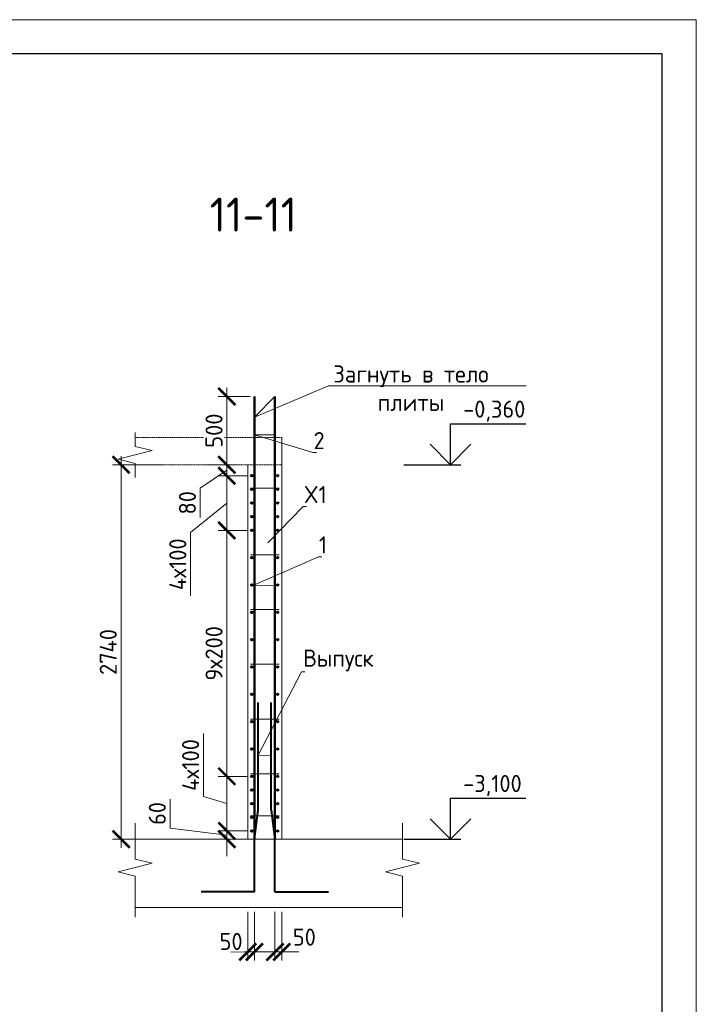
# Model space of a CAD drawing. Header units: millimetres. Extents: x 376598 to 1249954, y -318491 to -22134.
# Tile 294 of 444: x 739673 to 749585, y -123802 to -109390. Entities that reach past the tile are written whole.
import ezdxf
from ezdxf import colors
from ezdxf.entities.mleader import LeaderData, LeaderLine
from ezdxf.math import Vec2, Vec3

# ---------------------------------------------------------------- set-up
doc = ezdxf.new("R2010")
doc.units = ezdxf.units.MM
doc.linetypes.add('01 Штриховая _4 мм_', pattern=[6, 3.5, -2.5])
for name, color, linetype, lineweight in [('AF_Perekritie', 90, 'Continuous', 18), ('AF_Stena', 90, 'Continuous', 18), ('KR_Fundament', 253, 'Continuous', 18), ('Арм_шпильки', 143, 'Continuous', 18), ('Армирование', 3, 'Continuous', 40), ('АрмСтер', 2, 'Continuous', 50), ('подоснова', 151, 'Continuous', 5), ('РАЗМЕРЫ', 1, 'Continuous', 9), ('ТОНКИЕ', 7, 'Continuous', 9)]:
    doc.layers.add(name, color=color, linetype=linetype, lineweight=lineweight)
doc.layers.add('ТОЛСТЫЕ_ОСНОВНЫЕ', color=6, linetype='Continuous')
doc.styles.add('GOST-2.304_Type-B', font='GOST_Common.ttf')
doc.dimstyles.new('мой 25', dxfattribs={"dimscale": 100, "dimtxt": 2.5, "dimasz": 2.5, "dimexe": 1.25, "dimexo": 0.625, "dimtad": 1, "dimdec": 0, "dimlfac": 0.5, "dimtxsty": 'GOST-2.304_Type-B', "dimblk": 'ARCHTICK', "dimcen": 2.5, "dimdle": 1.25, "dimaunit": 1, "dimadec": 1, "dimazin": 2, "dimtfac": 1, "dimtdec": 0, "dimtmove": 1, "dimatfit": 3, "dimfxl": 6, "dimfxlon": 1, "dimtfill": 1, "dimlwd": -1, "dimlwe": -1, "dimarcsym": 0})

# ---------------------------------------------------------------- blocks, each defined once
blk = doc.blocks.new('*U2962')
at = {"layer": 'ТОЛСТЫЕ_ОСНОВНЫЕ', "color": 6}
blk.add_lwpolyline([(20, 5), (836, 5), (836, 589), (20, 589)], close=True, dxfattribs=at)
at = {"layer": 'ТОНКИЕ'}
blk.add_lwpolyline([(0, 0), (841, 0), (841, 594), (0, 594)], close=True, dxfattribs=at)
blk = doc.blocks.new('_None')
blk = doc.blocks.new('_ArchTick')
at = {"color": 0, "linetype": 'ByBlock', "const_width": 0.15}
blk.add_lwpolyline([(-0.5, -0.5), (0.5, 0.5)], dxfattribs=at)
blk = doc.blocks.new('*D2864')
at = {"layer": 'DEFPOINTS', "color": 0, "lineweight": 0, "transparency": 16777216}
for p in [(742708, -115905), (742845, -115905), (743073, -116065)]:
    blk.add_point(p, dxfattribs=at)
at = {"layer": 'РАЗМЕРЫ', "color": 0, "linetype": 'Continuous', "transparency": 16777216}
for p, q in [((742708, -116190), (742708, -115780)), ((742708, -115985), (742318, -116249)), ((742782, -115905), (742583, -115905)), ((743011, -116065), (742583, -116065)), ((742318, -116249), (742318, -116674))]:
    blk.add_line(p, q, dxfattribs=at)
at = {"layer": 'РАЗМЕРЫ', "color": 0, "transparency": 16777216, "xscale": 250, "yscale": 250, "zscale": 250}
for p, rotation in [((742708, -115905), 90), ((742708, -116065), 270)]:
    blk.add_blockref('_ArchTick', p, dxfattribs=dict(at, rotation=rotation))
at = {"layer": 'РАЗМЕРЫ', "color": 0, "lineweight": 0, "transparency": 16777216, "insert": (742130, -116461), "char_height": 250, "attachment_point": 5, "rotation": 90, "style": 'GOST-2.304_Type-B', "bg_fill": 3, "box_fill_scale": 1.1, "bg_fill_color": 256, "bg_fill_true_color": 13158600, "bg_fill_transparency": 0}
blk.add_mtext('80', dxfattribs=at)
blk = doc.blocks.new('*D2865')
at = {"layer": 'DEFPOINTS', "color": 0, "lineweight": 0, "transparency": 16777216}
for p in [(743073, -120465), (742708, -121265), (743073, -121265)]:
    blk.add_point(p, dxfattribs=at)
at = {"layer": 'РАЗМЕРЫ', "color": 0, "linetype": 'Continuous', "transparency": 16777216}
for p, q in [((742364, -120762), (742364, -119837)), ((742708, -120340), (742708, -121390)), ((743011, -120465), (742583, -120465)), ((742708, -120865), (742364, -120762)), ((743011, -121265), (742583, -121265))]:
    blk.add_line(p, q, dxfattribs=at)
at = {"layer": 'РАЗМЕРЫ', "color": 0, "transparency": 16777216, "xscale": 250, "yscale": 250, "zscale": 250}
for p, rotation in [((742708, -120465), 90), ((742708, -121265), 270)]:
    blk.add_blockref('_ArchTick', p, dxfattribs=dict(at, rotation=rotation))
at = {"layer": 'РАЗМЕРЫ', "color": 0, "lineweight": 0, "transparency": 16777216, "insert": (742177, -120299), "char_height": 250, "attachment_point": 5, "rotation": 90, "style": 'GOST-2.304_Type-B', "bg_fill": 3, "box_fill_scale": 1.1, "bg_fill_color": 256, "bg_fill_true_color": 13158600, "bg_fill_transparency": 0}
blk.add_mtext('4х100', dxfattribs=at)
blk = doc.blocks.new('*D2866')
at = {"layer": 'DEFPOINTS', "color": 0, "lineweight": 0, "transparency": 16777216}
for p in [(743073, -121265), (742708, -121385), (743013, -121385)]:
    blk.add_point(p, dxfattribs=at)
at = {"layer": 'РАЗМЕРЫ', "color": 0, "linetype": 'Continuous', "transparency": 16777216}
for p, q in [((741877, -121222), (741877, -120797)), ((742708, -121265), (742708, -121015)), ((742708, -121325), (741877, -121222)), ((743011, -121265), (742583, -121265)), ((742708, -121265), (742708, -121385)), ((742708, -121265), (742708, -121385)), ((742951, -121385), (742583, -121385)), ((742708, -121385), (742708, -121635))]:
    blk.add_line(p, q, dxfattribs=at)
at = {"layer": 'РАЗМЕРЫ', "color": 0, "transparency": 16777216, "xscale": 250, "yscale": 250, "zscale": 250}
for p, rotation in [((742708, -121265), 270), ((742708, -121385), 90)]:
    blk.add_blockref('_ArchTick', p, dxfattribs=dict(at, rotation=rotation))
at = {"layer": 'РАЗМЕРЫ', "color": 0, "lineweight": 0, "transparency": 16777216, "insert": (741689, -121009), "char_height": 250, "attachment_point": 5, "rotation": 90, "style": 'GOST-2.304_Type-B', "bg_fill": 3, "box_fill_scale": 1.1, "bg_fill_color": 256, "bg_fill_true_color": 13158600, "bg_fill_transparency": 0}
blk.add_mtext('60', dxfattribs=at)
blk = doc.blocks.new('*D2733')
at = {"layer": 'DEFPOINTS', "color": 0, "lineweight": 0, "transparency": 16777216}
for p in [(742708, -114905), (743114, -114905), (742372, -115905)]:
    blk.add_point(p, dxfattribs=at)
at = {"layer": 'РАЗМЕРЫ', "color": 0, "linetype": 'Continuous', "transparency": 16777216}
for p, q in [((742708, -116030), (742708, -114780)), ((743052, -114905), (742583, -114905)), ((742434, -115905), (742833, -115905))]:
    blk.add_line(p, q, dxfattribs=at)
at = {"layer": 'РАЗМЕРЫ', "color": 0, "transparency": 16777216, "xscale": 250, "yscale": 250, "zscale": 250}
for p, rotation in [((742708, -114905), 90), ((742708, -115905), 270)]:
    blk.add_blockref('_ArchTick', p, dxfattribs=dict(at, rotation=rotation))
at = {"layer": 'РАЗМЕРЫ', "color": 0, "lineweight": 0, "transparency": 16777216, "insert": (742520, -115405), "char_height": 250, "attachment_point": 5, "rotation": 90, "style": 'GOST-2.304_Type-B', "bg_fill": 3, "box_fill_scale": 1.1, "bg_fill_color": 256, "bg_fill_true_color": 13158600, "bg_fill_transparency": 0}
blk.add_mtext('500', dxfattribs=at)
blk = doc.blocks.new('*D2734')
at = {"layer": 'DEFPOINTS', "color": 0, "lineweight": 0, "transparency": 16777216}
for p in [(743318, -115905), (741159, -121385), (743477, -121385)]:
    blk.add_point(p, dxfattribs=at)
at = {"layer": 'РАЗМЕРЫ', "color": 0, "linetype": 'Continuous', "transparency": 16777216}
for p, q in [((741159, -115780), (741159, -121510)), ((741759, -115905), (741034, -115905)), ((741759, -121385), (741034, -121385))]:
    blk.add_line(p, q, dxfattribs=at)
at = {"layer": 'РАЗМЕРЫ', "color": 0, "transparency": 16777216, "xscale": 250, "yscale": 250, "zscale": 250}
for p, rotation in [((741159, -115905), 90), ((741159, -121385), 270)]:
    blk.add_blockref('_ArchTick', p, dxfattribs=dict(at, rotation=rotation))
at = {"layer": 'РАЗМЕРЫ', "color": 0, "lineweight": 0, "transparency": 16777216, "insert": (740971, -118645), "char_height": 250, "attachment_point": 5, "rotation": 90, "style": 'GOST-2.304_Type-B', "bg_fill": 3, "box_fill_scale": 1.1, "bg_fill_color": 256, "bg_fill_true_color": 13158600, "bg_fill_transparency": 0}
blk.add_mtext('2740', dxfattribs=at)
blk = doc.blocks.new('*D2867')
at = {"layer": 'DEFPOINTS', "color": 0, "lineweight": 0, "transparency": 16777216}
for p in [(742708, -116865), (743073, -116865), (743073, -120465)]:
    blk.add_point(p, dxfattribs=at)
at = {"layer": 'РАЗМЕРЫ', "color": 0, "linetype": 'Continuous', "transparency": 16777216}
for p, q in [((743011, -116865), (742583, -116865)), ((742708, -120590), (742708, -116740)), ((743011, -120465), (742583, -120465))]:
    blk.add_line(p, q, dxfattribs=at)
at = {"layer": 'РАЗМЕРЫ', "color": 0, "transparency": 16777216, "xscale": 250, "yscale": 250, "zscale": 250}
for p, rotation in [((742708, -116865), 90), ((742708, -120465), 270)]:
    blk.add_blockref('_ArchTick', p, dxfattribs=dict(at, rotation=rotation))
at = {"layer": 'РАЗМЕРЫ', "color": 0, "lineweight": 0, "transparency": 16777216, "insert": (742520, -118665), "char_height": 250, "attachment_point": 5, "rotation": 90, "style": 'GOST-2.304_Type-B', "bg_fill": 3, "box_fill_scale": 1.1, "bg_fill_color": 256, "bg_fill_true_color": 13158600, "bg_fill_transparency": 0}
blk.add_mtext('9х200', dxfattribs=at)
blk = doc.blocks.new('*D2868')
at = {"layer": 'DEFPOINTS', "color": 0, "lineweight": 0, "transparency": 16777216}
for p in [(743073, -116065), (742708, -116865), (742971, -116865)]:
    blk.add_point(p, dxfattribs=at)
at = {"layer": 'РАЗМЕРЫ', "color": 0, "linetype": 'Continuous', "transparency": 16777216}
for p, q in [((742708, -115940), (742708, -116990)), ((743011, -116065), (742583, -116065)), ((742708, -116465), (742177, -116898)), ((742908, -116865), (742583, -116865)), ((742177, -116898), (742177, -117823))]:
    blk.add_line(p, q, dxfattribs=at)
at = {"layer": 'РАЗМЕРЫ', "color": 0, "transparency": 16777216, "xscale": 250, "yscale": 250, "zscale": 250}
for p, rotation in [((742708, -116065), 90), ((742708, -116865), 270)]:
    blk.add_blockref('_ArchTick', p, dxfattribs=dict(at, rotation=rotation))
at = {"layer": 'РАЗМЕРЫ', "color": 0, "lineweight": 0, "transparency": 16777216, "insert": (741989, -117361), "char_height": 250, "attachment_point": 5, "rotation": 90, "style": 'GOST-2.304_Type-B', "bg_fill": 3, "box_fill_scale": 1.1, "bg_fill_color": 256, "bg_fill_true_color": 13158600, "bg_fill_transparency": 0}
blk.add_mtext('4х100', dxfattribs=at)
blk = doc.blocks.new('*D2727')
at = {"layer": 'DEFPOINTS', "color": 0, "lineweight": 0, "transparency": 16777216}
for p in [(743013, -122385), (743113, -122385), (743113, -123035)]:
    blk.add_point(p, dxfattribs=at)
at = {"layer": 'РАЗМЕРЫ', "color": 0, "linetype": 'Continuous', "transparency": 16777216}
for p, q in [((743013, -122447), (743013, -123160)), ((743113, -122447), (743113, -123160)), ((743013, -123035), (742763, -123035)), ((743113, -123035), (743363, -123035))]:
    blk.add_line(p, q, dxfattribs=at)
at = {"layer": 'РАЗМЕРЫ', "color": 0, "lineweight": 0, "transparency": 16777216, "insert": (742770, -122882), "char_height": 250, "attachment_point": 5, "style": 'GOST-2.304_Type-B', "bg_fill": 3, "box_fill_scale": 1.1, "bg_fill_color": 256, "bg_fill_true_color": 13158600, "bg_fill_transparency": 0}
blk.add_mtext('50', dxfattribs=at)
at = {"layer": 'РАЗМЕРЫ', "color": 0, "linetype": 'Continuous', "transparency": 16777216}
blk.add_line((743013, -123035), (743113, -123035), dxfattribs=at)
at = {"layer": 'РАЗМЕРЫ', "color": 0, "transparency": 16777216, "xscale": 250, "yscale": 250, "zscale": 250}
blk.add_blockref('_ArchTick', (743013, -123035), dxfattribs=at)
at = {"layer": 'РАЗМЕРЫ', "color": 0, "transparency": 16777216, "xscale": 250, "yscale": 250, "zscale": 250, "rotation": 180}
blk.add_blockref('_ArchTick', (743113, -123035), dxfattribs=at)
blk = doc.blocks.new('*D2728')
at = {"layer": 'DEFPOINTS', "color": 0, "lineweight": 0, "transparency": 16777216}
for p in [(743413, -122385), (743513, -122385), (743513, -123035)]:
    blk.add_point(p, dxfattribs=at)
at = {"layer": 'РАЗМЕРЫ', "color": 0, "linetype": 'Continuous', "transparency": 16777216}
for p, q in [((743413, -122447), (743413, -123160)), ((743513, -122447), (743513, -123160)), ((743413, -123035), (743163, -123035)), ((743413, -123035), (743513, -123035)), ((743513, -123035), (743763, -123035))]:
    blk.add_line(p, q, dxfattribs=at)
at = {"layer": 'РАЗМЕРЫ', "color": 0, "transparency": 16777216, "xscale": 250, "yscale": 250, "zscale": 250}
blk.add_blockref('_ArchTick', (743413, -123035), dxfattribs=at)
at = {"layer": 'РАЗМЕРЫ', "color": 0, "lineweight": 0, "transparency": 16777216, "insert": (743843, -122819), "char_height": 250, "attachment_point": 5, "style": 'GOST-2.304_Type-B', "bg_fill": 3, "box_fill_scale": 1.1, "bg_fill_color": 256, "bg_fill_true_color": 13158600, "bg_fill_transparency": 0}
blk.add_mtext('50', dxfattribs=at)
at = {"layer": 'РАЗМЕРЫ', "color": 0, "transparency": 16777216, "xscale": 250, "yscale": 250, "zscale": 250, "rotation": 180}
blk.add_blockref('_ArchTick', (743513, -123035), dxfattribs=at)

msp = doc.modelspace()

# ---------------------------------------------------------------- linework, layer by layer
for points in [[(745983.9, -115304.8), (747089.2, -115304.8)], [(745983.9, -115904.8), (745983.9, -115304.8)], [(746283.9, -115604.8), (745983.9, -115904.8), (745683.9, -115604.8)], [(745299.3, -115904.8), (746133.9, -115904.8)], [(745983.9, -120784.8), (747089.2, -120784.8)], [(745983.9, -121384.8), (745983.9, -120784.8)], [(746283.9, -121084.8), (745983.9, -121384.8), (745683.9, -121084.8)], [(745299.3, -121384.8), (746133.9, -121384.8)]]:
    msp.add_lwpolyline(points)
at = {"layer": 'AF_Perekritie', "linetype": '01 Штриховая _4 мм_', "lineweight": 9}
for p, q in [((743513.1, -115504.8), (741364.5, -115504.8)), ((741364.5, -115904.8), (743513.1, -115904.8))]:
    msp.add_line(p, q, dxfattribs=at)
at = {"layer": 'AF_Stena', "lineweight": 20}
for p, q in [((743513.1, -121384.8), (743513.1, -115505.8)), ((743013.1, -115904.8), (743013.1, -121384.8)), ((743013.1, -121384.8), (743513.1, -121384.8))]:
    msp.add_line(p, q, dxfattribs=at)
for points in [[(741364.5, -115579.8), (741364.5, -115429.8)], [(741364.5, -115579.8), (741364.5, -115634.8)], [(741614.5, -115697.3), (741114.5, -115822.3)], [(741364.5, -115634.8), (741614.5, -115697.3)], [(741114.5, -115822.3), (741364.5, -115884.8)], [(741364.5, -115884.8), (741364.5, -115939.8)], [(741364.5, -115939.8), (741364.5, -116089.8)], [(741364.5, -121620.7), (741364.5, -121148.8)], [(745280.9, -121620.7), (745280.9, -121148.8)], [(741364.5, -121620.7), (741364.5, -121675.7)], [(745280.9, -121620.7), (745280.9, -121675.7)], [(741614.5, -121738.2), (741114.5, -121863.2)], [(741364.5, -121675.7), (741614.5, -121738.2)], [(745530.9, -121738.2), (745030.9, -121863.2)], [(745280.9, -121675.7), (745530.9, -121738.2)], [(741114.5, -121863.2), (741364.5, -121925.7)], [(741364.5, -121925.7), (741364.5, -121980.7)], [(745030.9, -121863.2), (745280.9, -121925.7)], [(745280.9, -121925.7), (745280.9, -121980.7)], [(741364.5, -121980.7), (741364.5, -122524.8)], [(745280.9, -121980.7), (745280.9, -122524.8)]]:
    msp.add_lwpolyline(points, dxfattribs=at)
at = {"layer": 'KR_Fundament', "lineweight": 9}
for p, q in [((745280.9, -121384.8), (741364.5, -121384.8)), ((741364.5, -122384.8), (745280.9, -122384.8))]:
    msp.add_line(p, q, dxfattribs=at)
at = {"layer": 'Армирование', "ltscale": 100}
for p, q in [((743168, -120957.4), (743168.4, -119384.3)), ((743358.8, -120957.4), (743359.1, -119384.3)), ((743114, -121392), (743168, -120957.4)), ((743358.8, -120957.4), (743412.8, -121392)), ((743114.3, -122155.4), (743114, -121392)), ((743413.1, -122155.4), (743412.8, -121392)), ((743114.7, -122155.5), (742333.1, -122155.2)), ((743413.1, -122155.4), (744194.6, -122155))]:
    msp.add_line(p, q, dxfattribs=at)
for centre in [(743073.1, -116064.8), (743453.1, -116064.8), (743453.1, -116464.8), (743073.1, -116864.8), (743453.1, -116864.8), (743073.1, -117264.8), (743453.1, -117264.8), (743073.1, -117664.8), (743453.1, -117664.8), (743073.1, -118064.8), (743453.1, -118064.8), (743073.1, -118464.8), (743453.1, -118464.8), (743073.1, -118864.8), (743453.1, -118864.8), (743073.1, -119264.8), (743453.1, -119264.8), (743073.1, -119664.8), (743453.1, -119664.8), (743073.1, -120064.8), (743453.1, -120064.8), (743073.1, -120464.8), (743453.1, -120464.8), (743073.1, -120864.8), (743453.1, -120864.8), (743073.1, -121264.8), (743453.1, -121264.8)]:
    msp.add_circle(centre, 12, dxfattribs=at)
at = {"layer": 'АрмСтер', "ltscale": 15}
for p, q in [((743114.3, -121384.8), (743114.3, -114904.7)), ((743412.8, -121384.8), (743412.8, -114904.7))]:
    msp.add_line(p, q, dxfattribs=at)

# ---------------------------------------------------------------- block references
at = {"xscale": 100, "yscale": 100, "zscale": 100}
msp.add_blockref('*U2962', (665485, -168789.7, 3100), dxfattribs=at)

# ---------------------------------------------------------------- texts
at = {"style": 'GOST-2.304_Type-B'}
for s, p in [('-0,360', (746169.8, -115214.8)), ('-3,100', (746169.8, -120694.8))]:
    msp.add_text(s, height=250, dxfattribs=at).set_placement(p)
at = {"layer": 'РАЗМЕРЫ', "insert": (743096.2, -112242.6), "char_height": 500, "attachment_point": 5, "style": 'GOST-2.304_Type-B'}
msp.add_mtext_dynamic_manual_height_columns('11-11', width=3941.213, gutter_width=625, heights=[0], dxfattribs=at)

# ---------------------------------------------------------------- leaders
at = {"layer": 'подоснова'}
ml = msp.add_multileader_mtext('Standard', dxfattribs=at)
ml.set_content('Загнуть в тело плиты', color=256, style='GOST-2.304_Type-B')
ml.set_leader_properties(color=256, linetype='ByLayer', lineweight=15)
ml.set_arrow_properties(name='NONE')
ml.build(insert=Vec2(0, 0))
ml.multileader.update_dxf_attribs({"text_left_attachment_type": 6, "text_right_attachment_type": 6, "dogleg_length": 10, "arrow_head_size": 18})
ctx = ml.context
ctx.base_point, ctx.char_height, ctx.arrow_head_size, ctx.landing_gap_size, ctx.plane_origin = Vec3(744205.8, -114750.5), 250, 18, 20, Vec3(747623.9, -113300)
ctx.left_attachment, ctx.right_attachment, ctx.text_align_type = 6, 6, 1
notes = []
notes.append((ctx, [(1, (1, 1, 0), (744195.8, -114750.5), (1, 0), 10, [(0, [(743412.8, -114904.6), (743114.3, -115209.2)], 0, [])])]))
ctx.mtext.insert, ctx.mtext.width, ctx.mtext.alignment, ctx.mtext.flow_direction = Vec3(745405.1, -114450.5), 2840.037, 2, 5
ml = msp.add_multileader_mtext('Standard', dxfattribs=at)
ml.set_content('1', color=256, style='GOST-2.304_Type-B')
ml.set_leader_properties(color=256, linetype='ByLayer', lineweight=15)
ml.set_arrow_properties(name='NONE')
ml.build(insert=Vec2(0, 0))
ml.multileader.update_dxf_attribs({"text_left_attachment_type": 6, "text_right_attachment_type": 6, "dogleg_length": 10, "arrow_head_size": 18})
ctx = ml.context
ctx.base_point, ctx.char_height, ctx.arrow_head_size, ctx.landing_gap_size, ctx.plane_origin = Vec3(744058.3, -117252.2), 250, 18, 20, Vec3(742758.6, -116811.9)
ctx.left_attachment, ctx.right_attachment, ctx.text_align_type = 6, 6, 1
notes.append((ctx, [(0, (1, 1, 0), (744048.3, -117252.2), (1, 0), 10, [(1, [(743441.1, -117665.5), (743081.2, -117674.1)], 0, [])])]))
ctx.mtext.insert, ctx.mtext.width, ctx.mtext.alignment, ctx.mtext.flow_direction = Vec3(744115.8, -116952.2), 22.898, 2, 5
ml = msp.add_multileader_mtext('Standard', dxfattribs=at)
ml.set_content('Выпуск', color=256, style='GOST-2.304_Type-B')
ml.set_leader_properties(color=256, linetype='ByLayer', lineweight=15)
ml.set_arrow_properties(name='NONE')
ml.build(insert=Vec2(0, 0))
ml.multileader.update_dxf_attribs({"text_left_attachment_type": 6, "text_right_attachment_type": 6, "dogleg_length": 10, "arrow_head_size": 18})
ctx = ml.context
ctx.base_point, ctx.char_height, ctx.arrow_head_size, ctx.landing_gap_size, ctx.plane_origin = Vec3(743809.4, -118935), 250, 18, 20, Vec3(742652.3, -118916.8)
ctx.left_attachment, ctx.right_attachment, ctx.text_align_type = 6, 6, 1
notes.append((ctx, [(0, (1, 1, 0), (743799.4, -118935), (1, 0), 10, [(1, [(743358.7, -120158.1), (743168.1, -120154.7)], 0, [])])]))
ctx.mtext.insert, ctx.mtext.width, ctx.mtext.alignment, ctx.mtext.flow_direction = Vec3(744341.9, -118610), 22.898, 2, 5
for ctx, leaders in notes:
    for number, flags, end, landing, length, lines in leaders:
        leader = LeaderData()
        leader.index, (leader.has_last_leader_line, leader.has_dogleg_vector, leader.attachment_direction) = number, flags
        leader.last_leader_point, leader.dogleg_vector, leader.dogleg_length = Vec3(end), Vec3(landing), length
        for number, points, colour, breaks in lines:
            line = LeaderLine()
            line.index, line.vertices, line.color, line.breaks = number, Vec3.list(points), colors.encode_raw_color(colour), breaks
            leader.lines.append(line)
        ctx.leaders.append(leader)

# ---------------------------------------------------------------- next in the draw order: dimensions: what is measured, and where the dimension line sits
at = {"layer": 'РАЗМЕРЫ', "lineweight": 0}
dim = msp.add_linear_dim(base=(742707.8, -115904.8), p1=(743073.1, -116064.8), p2=(742844.9, -115904.8), angle=90, dimstyle='мой 25', dxfattribs=at)
dim.commit()
dim.dimension.update_dxf_attribs({"geometry": '*D2864', "text_midpoint": (742317.9, -116311), "dimtype": 160})
dim = msp.add_linear_dim(base=(742707.8, -121264.8), p1=(743073.1, -120464.8), p2=(743073.1, -121264.8), angle=90, text='4х100', dimstyle='мой 25', dxfattribs=at)
dim.commit()
dim.dimension.update_dxf_attribs({"geometry": '*D2865', "text_midpoint": (742176.5, -120699.1)})
dim = msp.add_linear_dim(base=(743113, -123034.9), p1=(743013.1, -122384.8), p2=(743113, -122384.8), dimstyle='мой 25', dxfattribs=at)
dim.commit()
dim.dimension.update_dxf_attribs({"geometry": '*D2727', "text_midpoint": (742770.4, -123069.5), "dimtype": 160})

# ---------------------------------------------------------------- next in the draw order: linework, layer by layer
at = {"layer": 'Армирование', "ltscale": 100}
msp.add_circle((743073.1, -116464.8), 12, dxfattribs=at)

# ---------------------------------------------------------------- next in the draw order: dimensions: what is measured, and where the dimension line sits
at = {"layer": 'РАЗМЕРЫ', "lineweight": 0}
dim = msp.add_linear_dim(base=(742707.8, -121384.8), p1=(743073.1, -121264.8), p2=(743013.1, -121384.8), angle=90, dimstyle='мой 25', dxfattribs=at)
dim.commit()
dim.dimension.update_dxf_attribs({"geometry": '*D2866', "text_midpoint": (741876.8, -121159.1), "dimtype": 160})
dim = msp.add_linear_dim(base=(743513.1, -123034.9), p1=(743413, -122384.8), p2=(743513.1, -122384.8), dimstyle='мой 25', dxfattribs=at)
dim.commit()
dim.dimension.update_dxf_attribs({"geometry": '*D2728', "text_midpoint": (743842.7, -123006.9), "dimtype": 160})

# ---------------------------------------------------------------- next in the draw order: leaders
at = {"layer": 'подоснова'}
ml = msp.add_multileader_mtext('Standard', dxfattribs=at)
ml.set_content('2', color=256, style='GOST-2.304_Type-B')
ml.set_leader_properties(color=256, linetype='ByLayer', lineweight=15)
ml.set_arrow_properties(name='NONE')
ml.build(insert=Vec2(0, 0))
ml.multileader.update_dxf_attribs({"text_left_attachment_type": 6, "text_right_attachment_type": 6, "dogleg_length": 10, "arrow_head_size": 18})
ctx = ml.context
ctx.base_point, ctx.char_height, ctx.arrow_head_size, ctx.landing_gap_size, ctx.plane_origin = Vec3(743976.7, -115725.5), 250, 18, 20, Vec3(742759.8, -114413)
ctx.left_attachment, ctx.right_attachment, ctx.text_align_type = 6, 6, 1
notes = []
notes.append((ctx, [(0, (1, 1, 0), (743966.7, -115725.5), (1, 0), 10, [(1, [(743412.8, -115465.5), (743114.3, -115467.3)], 0, [])])]))
ctx.mtext.insert, ctx.mtext.width, ctx.mtext.alignment, ctx.mtext.flow_direction = Vec3(744059.2, -115425.5), 22.898, 2, 5
for ctx, leaders in notes:
    for number, flags, end, landing, length, lines in leaders:
        leader = LeaderData()
        leader.index, (leader.has_last_leader_line, leader.has_dogleg_vector, leader.attachment_direction) = number, flags
        leader.last_leader_point, leader.dogleg_vector, leader.dogleg_length = Vec3(end), Vec3(landing), length
        for number, points, colour, breaks in lines:
            line = LeaderLine()
            line.index, line.vertices, line.color, line.breaks = number, Vec3.list(points), colors.encode_raw_color(colour), breaks
            leader.lines.append(line)
        ctx.leaders.append(leader)

# ---------------------------------------------------------------- next in the draw order: dimensions: what is measured, and where the dimension line sits
at = {"layer": 'РАЗМЕРЫ', "lineweight": 0}
dim = msp.add_linear_dim(base=(742707.8, -114904.7), p1=(742371.6, -115904.8), p2=(743114.3, -114904.7), angle=90, dimstyle='мой 25', dxfattribs=at)
dim.commit()
dim.dimension.update_dxf_attribs({"geometry": '*D2733', "text_midpoint": (742520.3, -115404.7)})

# ---------------------------------------------------------------- next in the draw order: dimensions: what is measured, and where the dimension line sits
dim = msp.add_linear_dim(base=(741158.5, -121384.8), p1=(743317.7, -115904.8), p2=(743477.3, -121384.8), angle=90, dimstyle='мой 25', dxfattribs=at)
dim.commit()
dim.dimension.update_dxf_attribs({"geometry": '*D2734', "text_midpoint": (740971, -118644.8)})

# ---------------------------------------------------------------- next in the draw order: linework, layer by layer
at = {"layer": 'Арм_шпильки'}
msp.add_line((743053.1, -121044.8), (743473.1, -121044.8), dxfattribs=at)
at = {"layer": 'Армирование', "ltscale": 100}
for centre in [(743073.1, -116264.8), (743453.1, -116264.8), (743453.1, -116664.8), (743073.1, -120664.8), (743453.1, -120664.8), (743073.1, -121064.8), (743453.1, -121064.8)]:
    msp.add_circle(centre, 12, dxfattribs=at)

# ---------------------------------------------------------------- next in the draw order: leaders
at = {"layer": 'подоснова'}
ml = msp.add_multileader_mtext('Standard', dxfattribs=at)
ml.set_content('X1', color=256, style='GOST-2.304_Type-B')
ml.set_leader_properties(color=256, linetype='ByLayer', lineweight=15)
ml.set_arrow_properties(name='NONE')
ml.build(insert=Vec2(0, 0))
ml.multileader.update_dxf_attribs({"text_left_attachment_type": 6, "text_right_attachment_type": 6, "dogleg_length": 10, "arrow_head_size": 18})
ctx = ml.context
ctx.base_point, ctx.char_height, ctx.arrow_head_size, ctx.landing_gap_size, ctx.plane_origin = Vec3(743833.5, -116514.9), 250, 18, 20, Vec3(742839, -115742.7)
ctx.left_attachment, ctx.right_attachment, ctx.text_align_type = 6, 6, 1
notes = []
notes.append((ctx, [(0, (1, 1, 0), (743823.5, -116514.9), (1, 0), 10, [(0, [(743309.7, -117044.8)], 0, [])])]))
ctx.mtext.insert, ctx.mtext.width, ctx.mtext.alignment, ctx.mtext.flow_direction = Vec3(744003.5, -116214.9), 22.898, 2, 5
for ctx, leaders in notes:
    for number, flags, end, landing, length, lines in leaders:
        leader = LeaderData()
        leader.index, (leader.has_last_leader_line, leader.has_dogleg_vector, leader.attachment_direction) = number, flags
        leader.last_leader_point, leader.dogleg_vector, leader.dogleg_length = Vec3(end), Vec3(landing), length
        for number, points, colour, breaks in lines:
            line = LeaderLine()
            line.index, line.vertices, line.color, line.breaks = number, Vec3.list(points), colors.encode_raw_color(colour), breaks
            leader.lines.append(line)
        ctx.leaders.append(leader)

# ---------------------------------------------------------------- next in the draw order: dimensions: what is measured, and where the dimension line sits
at = {"layer": 'РАЗМЕРЫ', "lineweight": 0}
dim = msp.add_linear_dim(base=(742707.8, -116864.8), p1=(743073.1, -120464.8), p2=(743073.1, -116864.8), angle=90, text='9х200', dimstyle='мой 25', dxfattribs=at)
dim.commit()
dim.dimension.update_dxf_attribs({"geometry": '*D2867', "text_midpoint": (742520.3, -118664.8)})

# ---------------------------------------------------------------- next in the draw order: linework, layer by layer
at = {"layer": 'Арм_шпильки'}
for p, q in [((743053.1, -118022.5), (743473.1, -118022.5)), ((743053.1, -118822.5), (743473.1, -118822.5)), ((743053.1, -119626.2), (743473.1, -119626.2)), ((743053.1, -120426.2), (743473.1, -120426.2))]:
    msp.add_line(p, q, dxfattribs=at)
at = {"layer": 'Армирование', "ltscale": 100}
msp.add_circle((743073.1, -116664.8), 12, dxfattribs=at)

# ---------------------------------------------------------------- next in the draw order: dimensions: what is measured, and where the dimension line sits
at = {"layer": 'РАЗМЕРЫ', "lineweight": 0}
dim = msp.add_linear_dim(base=(742707.8, -116864.8), p1=(743073.1, -116064.8), p2=(742971, -116864.8), angle=90, text='4х100', dimstyle='мой 25', dxfattribs=at)
dim.commit()
dim.dimension.update_dxf_attribs({"geometry": '*D2868', "text_midpoint": (742176.5, -116960.6), "dimtype": 160})

# ---------------------------------------------------------------- next in the draw order: linework, layer by layer
at = {"layer": 'Арм_шпильки'}
for p, q in [((743053.1, -116244.8), (743473.1, -116244.8)), ((743053.1, -117222.5), (743473.1, -117222.5))]:
    msp.add_line(p, q, dxfattribs=at)

doc.saveas('drawing.dxf')
